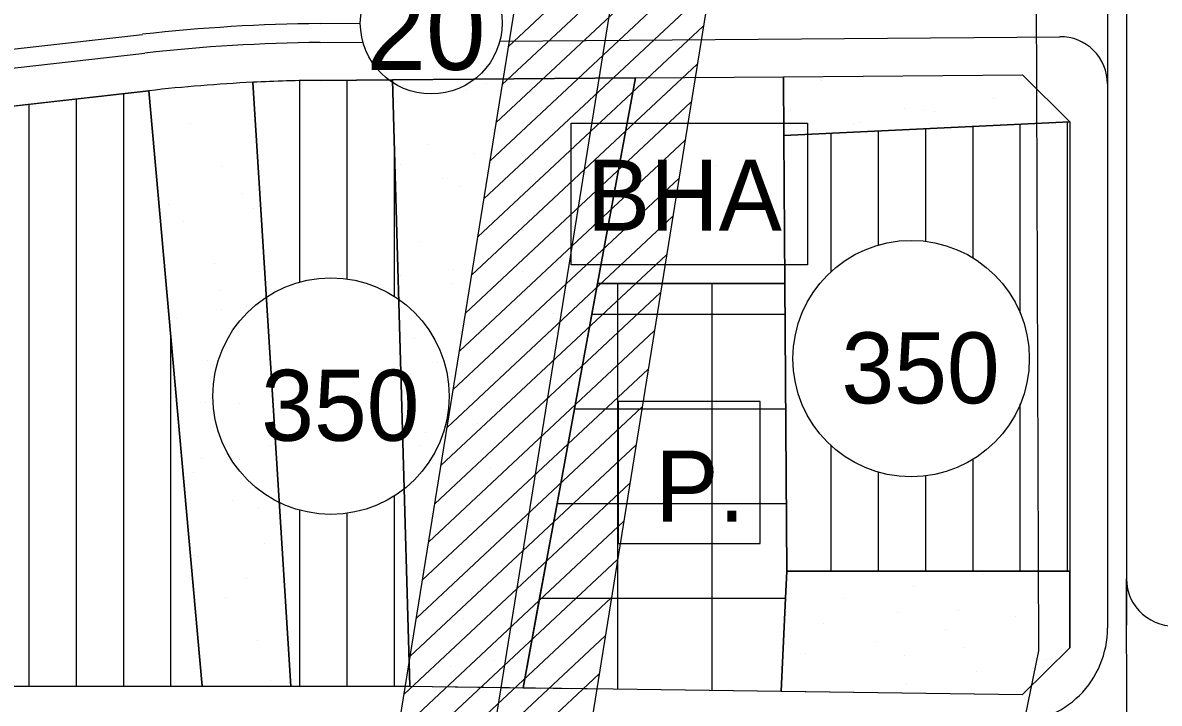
# Model space of a CAD drawing. Extents: x 419109 to 421295, y 4452223 to 4457798.
# Drawn here: x 419571.2 to 419811.7, y 4453857.7 to 4454001.6 of the extents above; entities that cross this region are included whole.
import ezdxf

# ---------------------------------------------------------------- set-up
doc = ezdxf.new("R2010")
doc.units = 0
for name, color, linetype in [('ADA', 7, 'Continuous'), ('ADAKENARI', 7, 'Continuous'), ('Default', 7, 'Continuous'), ('KALDIRIM', 7, 'Continuous'), ('KD_DAIRE', 7, 'Continuous'), ('KD_YGEN', 7, 'Continuous'), ('LJ_SEMBOL', 7, 'Continuous'), ('PL_AYA_PARK_DINLENME', 7, 'Continuous'), ('PL_K_BHA', 7, 'Continuous'), ('PL_K_PAZAR_ALANI', 7, 'Continuous'), ('PL_KON_MEV_350', 7, 'Continuous'), ('SM_DAIRE', 7, 'Continuous'), ('SM_TAKS', 7, 'Continuous'), ('SN_KENTSEL_DONUSUM', 7, 'Continuous'), ('TA_ENH_154', 7, 'Continuous'), ('TA_ENH_KORUMA', 7, 'Continuous'), ('TA_ENH_TARAMA', 7, 'Continuous'), ('TR_ORTAYOGUNKONUT', 7, 'Continuous'), ('TR_PARKALANI', 7, 'Continuous'), ('TR_PAZARLAMAAL', 7, 'Continuous'), ('TR_YONETIMMERK', 7, 'Continuous')]:
    doc.layers.add(name, color=color, linetype=linetype)

# ---------------------------------------------------------------- blocks, each defined once
blk = doc.blocks.new('POINT_DISPLAY')
at = {"layer": 'Default'}
blk.add_line((0, 0), (0, 0), dxfattribs=at)

msp = doc.modelspace()

# ---------------------------------------------------------------- linework, layer by layer
at = {"layer": 'ADA'}
for p, q in [((419619.88, 4453988.97), (419627.94, 4453861.32)), ((419653.15, 4453861.3), (419649.45, 4453989.5)), ((419700.86, 4453989.91), (419692.84, 4453946.41)), ((419732.18, 4453990.16), (419732.26, 4453977.75)), ((419609.19, 4453861.32), (419597.94, 4453987.19)), ((419792.72, 4453980.64), (419732.26, 4453977.75)), ((419732.26, 4453977.75), (419732.47, 4453946.41)), ((419692.84, 4453946.41), (419677.07, 4453860.98)), ((419692.84, 4453946.41), (419732.47, 4453946.41)), ((419732.47, 4453946.41), (419732.89, 4453885.62)), ((419731.65, 4453860.26), (419732.89, 4453885.62)), ((419732.89, 4453885.62), (419792.72, 4453885.62))]:
    msp.add_line(p, q, dxfattribs=at)
at = {"layer": 'ADAKENARI'}
for p, q in [((419634.22, 4453989.38), (419649.45, 4453989.5)), ((419649.45, 4453989.5), (419700.86, 4453989.91)), ((419700.86, 4453989.91), (419732.18, 4453990.16)), ((419732.18, 4453990.16), (419782.72, 4453990.56)), ((419782.72, 4453990.56), (419792.72, 4453980.64)), ((419375.58, 4453962.01), (419597.94, 4453987.19)), ((419792.72, 4453980.64), (419792.72, 4453885.62)), ((419792.72, 4453885.62), (419792.72, 4453869.44)), ((419782.72, 4453859.58), (419792.72, 4453869.44)), ((419489.18, 4453861.36), (419652.35, 4453861.31)), ((419652.35, 4453861.31), (419696.11, 4453860.73)), ((419696.11, 4453860.73), (419782.72, 4453859.58))]:
    msp.add_line(p, q, dxfattribs=at)
for start, end in [(92.8239, 96.4599), (90.4549, 92.8239)]:
    msp.add_arc((419636.98, 4453642.45), 346.95, start, end, dxfattribs=at)
at = {"layer": 'KALDIRIM'}
for p, q in [((419804.72, 4454086.19), (419804.72, 4454000.89)), ((419804.72, 4454052.12), (419804.72, 4454000.89)), ((419800.72, 4454012.62), (419800.72, 4453988.62)), ((419634.13, 4454001.38), (419642.65, 4454001.45)), ((419804.72, 4454001), (419804.72, 4453874.21)), ((419804.72, 4454001), (419804.72, 4453884.04)), ((419467.74, 4453984.52), (419596.59, 4453999.11)), ((419672.15, 4453997.68), (419790.64, 4453998.62)), ((419634.16, 4453997.38), (419643.21, 4453997.45)), ((419374.68, 4453969.96), (419597.04, 4453995.14)), ((419800.72, 4453989.58), (419800.72, 4453988.62)), ((419800.72, 4453988.62), (419800.72, 4453873.6)), ((419804.84, 4453838.69), (419804.72, 4453884.04))]:
    msp.add_line(p, q, dxfattribs=at)
for centre, radius, start, end in [((419636.98, 4453642.45), 358.95, 90.4549, 96.4599), ((419790.72, 4453988.62), 10, 359.9995, 90.4549), ((419636.98, 4453642.45), 354.95, 90.4549, 96.4599), ((419814.72, 4453884.04), 10, 179.9995, 277.1691), ((419780.72, 4453873.6), 20, 269.2384, 359.9995)]:
    msp.add_arc(centre, radius, start, end, dxfattribs=at)
at = {"layer": 'KD_DAIRE'}
msp.add_circle((419657.65, 4454001.51), 15, dxfattribs=at)
at = {"layer": 'LJ_SEMBOL'}
msp.add_line((419693.38, 4453952.76), (419693.38, 4453952.76), dxfattribs=at)
msp.add_lwpolyline([(419687.24, 4453980.36), (419737.24, 4453980.36), (419737.24, 4453950.36), (419687.24, 4453950.36), (419687.24, 4453980.36), (419737.24, 4453980.36)], dxfattribs=at)
msp.add_lwpolyline([(419697.2, 4453891.48), (419727.2, 4453891.48), (419727.2, 4453921.48), (419697.2, 4453921.48)], close=True, dxfattribs=at)
at = {"layer": 'PL_AYA_PARK_DINLENME'}
for points in [[(419602.59, 4453935.2), (419609.19, 4453861.32), (419627.94, 4453861.32), (419619.88, 4453988.97)], [(419649.88, 4453974.38), (419653.15, 4453861.3), (419677.07, 4453860.98), (419680.57, 4453879.93), (419684.26, 4453899.93), (419687.95, 4453919.93), (419691.64, 4453939.93), (419692.84, 4453946.41), (419700.86, 4453989.91), (419649.45, 4453989.5), (419649.88, 4453974.38)], [(419597.94, 4453987.19), (419602.59, 4453935.2)], [(419732.61, 4453879.93), (419731.65, 4453860.26), (419782.72, 4453859.58), (419792.72, 4453869.44), (419792.72, 4453885.62), (419792.26, 4453885.62), (419782.26, 4453885.62), (419772.26, 4453885.62), (419762.26, 4453885.62), (419752.26, 4453885.62), (419742.26, 4453885.62), (419732.89, 4453885.62), (419732.61, 4453879.93)]]:
    msp.add_lwpolyline(points, dxfattribs=at)
msp.add_lwpolyline([(419732.26, 4453977.75), (419732.18, 4453990.16), (419782.72, 4453990.56), (419792.72, 4453980.64)], close=True, dxfattribs=at)
msp.add_arc((419636.98, 4453642.45), 346.95, 92.8239, 96.4599, dxfattribs=at)
at = {"layer": 'PL_K_BHA'}
msp.add_lwpolyline([(419732.47, 4453946.41), (419692.84, 4453946.41), (419700.86, 4453989.91), (419732.18, 4453990.16), (419732.26, 4453977.75)], close=True, dxfattribs=at)
at = {"layer": 'PL_K_PAZAR_ALANI'}
msp.add_lwpolyline([(419677.07, 4453860.98), (419696.11, 4453860.73), (419731.65, 4453860.26), (419732.61, 4453879.93), (419732.89, 4453885.62), (419732.47, 4453946.41), (419692.84, 4453946.41), (419691.64, 4453939.93), (419687.95, 4453919.93), (419684.26, 4453899.93), (419680.57, 4453879.93), (419677.07, 4453860.98)], dxfattribs=at)
at = {"layer": 'PL_KON_MEV_350'}
for points in [[(419619.88, 4453988.97), (419627.94, 4453861.32), (419652.35, 4453861.31), (419653.15, 4453861.3), (419649.88, 4453974.38), (419649.45, 4453989.5), (419634.22, 4453989.38)], [(419317.06, 4453872.07), (419320, 4453849.92), (419322.63, 4453830.1), (419329.56, 4453825.15), (419441.77, 4453850.6), (419432.59, 4453850.3), (419422.59, 4453849.96), (419420.78, 4453849.9), (419413.89, 4453871.83), (419422.59, 4453872.23), (419432.59, 4453872.68), (419442.59, 4453873.13), (419452.59, 4453873.58), (419462.59, 4453874.03), (419472.59, 4453874.48), (419482.59, 4453874.93), (419492.59, 4453875.38), (419497.24, 4453875.59), (419499.43, 4453861.36), (419609.19, 4453861.32), (419602.59, 4453935.2), (419597.94, 4453987.19), (419375.58, 4453962.01)]]:
    msp.add_lwpolyline(points, dxfattribs=at)
msp.add_lwpolyline([(419792.72, 4453885.62), (419732.89, 4453885.62), (419732.47, 4453946.41), (419732.26, 4453977.75), (419792.72, 4453980.64)], close=True, dxfattribs=at)
msp.add_arc((419636.98, 4453642.45), 346.95, 90.4549, 92.8239, dxfattribs=at)
at = {"layer": 'SM_DAIRE'}
for centre in [(419759.17, 4453930.56), (419636.43, 4453922.64)]:
    msp.add_circle(centre, 25, dxfattribs=at)
at = {"layer": 'SN_KENTSEL_DONUSUM'}
for p, q in [((419786.16, 4453868.79), (419785.45, 4454089.11)), ((419774.68, 4453812.81), (419786.16, 4453868.79))]:
    msp.add_line(p, q, dxfattribs=at)
at = {"layer": 'TA_ENH_154'}
msp.add_lwpolyline([(421244.23, 4452871.73), (420603.45, 4452866.93), (420104.11, 4452747.15), (419709.07, 4452649.72), (419353.3, 4452559.56), (419284.53, 4452601.29), (419287.68, 4452599.87), (419484.08, 4452691.72), (419833.95, 4454863.94), (419862.83, 4455014.24)], dxfattribs=at)
at = {"layer": 'TA_ENH_KORUMA'}
msp.add_line((419466.02, 4452705.35), (419814.25, 4454867.42), dxfattribs=at)
msp.add_lwpolyline([(419883.15, 4455014.02), (419853.65, 4454860.46), (419502.14, 4452678.09), (419329.55, 4452597.37), (419356.51, 4452581.01), (419704.22, 4452669.12), (420099.38, 4452766.58), (420601.01, 4452886.92), (421244.44, 4452891.74)], dxfattribs=at)
at = {"layer": 'TA_ENH_TARAMA'}
for p, q in [((419673.98, 4453996.57), (419721.68, 4454041.15)), ((419672.68, 4453988.52), (419720.38, 4454033.09)), ((419671.39, 4453980.46), (419719.09, 4454025.04)), ((419670.09, 4453972.4), (419717.79, 4454016.98)), ((419668.79, 4453964.34), (419716.49, 4454008.92)), ((419667.49, 4453956.29), (419715.19, 4454000.87)), ((419666.2, 4453948.23), (419713.9, 4453992.81)), ((419664.9, 4453940.17), (419712.6, 4453984.75)), ((419663.6, 4453932.12), (419711.3, 4453976.69)), ((419662.3, 4453924.06), (419710, 4453968.64)), ((419661, 4453916), (419708.7, 4453960.58)), ((419659.71, 4453907.94), (419707.41, 4453952.52)), ((419658.41, 4453899.89), (419706.11, 4453944.47)), ((419657.11, 4453891.83), (419704.81, 4453936.41)), ((419655.81, 4453883.77), (419703.51, 4453928.35)), ((419654.52, 4453875.72), (419702.22, 4453920.29)), ((419653.22, 4453867.66), (419700.92, 4453912.24)), ((419651.92, 4453859.6), (419699.62, 4453904.18)), ((419650.62, 4453851.54), (419698.32, 4453896.12)), ((419649.32, 4453843.49), (419697.02, 4453888.07)), ((419648.03, 4453835.43), (419695.73, 4453880.01)), ((419646.73, 4453827.37), (419694.43, 4453871.95)), ((419645.43, 4453819.32), (419693.13, 4453863.89))]:
    msp.add_line(p, q, dxfattribs=at)
at = {"layer": 'TR_ORTAYOGUNKONUT'}
for p, q in [((419629.88, 4453946.77), (419629.88, 4453989.32)), ((419639.88, 4453947.4), (419639.88, 4453989.43)), ((419592.59, 4453861.33), (419592.59, 4453986.58)), ((419572.59, 4453861.33), (419572.59, 4453984.32)), ((419582.59, 4453861.33), (419582.59, 4453985.45)), ((419752.26, 4453954.58), (419752.26, 4453978.71)), ((419762.26, 4453955.37), (419762.26, 4453979.18)), ((419772.26, 4453951.86), (419772.26, 4453979.66)), ((419782.26, 4453940.14), (419782.26, 4453980.14)), ((419792.26, 4453885.62), (419792.26, 4453980.62)), ((419742.26, 4453948.97), (419742.26, 4453978.23)), ((419649.88, 4453943.71), (419649.88, 4453974.38)), ((419602.59, 4453861.32), (419602.59, 4453935.2)), ((419782.26, 4453885.62), (419782.26, 4453920.98)), ((419742.26, 4453885.62), (419742.26, 4453912.14)), ((419772.26, 4453885.62), (419772.26, 4453909.26)), ((419752.26, 4453885.62), (419752.26, 4453906.53)), ((419762.26, 4453885.62), (419762.26, 4453905.75)), ((419649.88, 4453861.31), (419649.88, 4453901.57)), ((419629.88, 4453861.32), (419629.88, 4453898.51)), ((419639.88, 4453861.31), (419639.88, 4453897.88))]:
    msp.add_line(p, q, dxfattribs=at)
at = {"layer": 'TR_PAZARLAMAAL'}
for p, q in [((419697.11, 4453860.72), (419697.11, 4453946.41)), ((419717.11, 4453860.45), (419717.11, 4453946.41)), ((419691.64, 4453939.93), (419732.52, 4453939.93)), ((419687.95, 4453919.93), (419732.65, 4453919.93)), ((419684.26, 4453899.93), (419732.79, 4453899.93)), ((419680.57, 4453879.93), (419732.61, 4453879.93))]:
    msp.add_line(p, q, dxfattribs=at)

# ---------------------------------------------------------------- block references
at = {"layer": 'TR_PARKALANI', "xscale": 0.1, "yscale": 0.10000000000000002}
for p in [(419669.4, 4453988.78), (419699.81, 4453988.49), (419740.29, 4453989.33), (419606.4, 4453987.8), (419665.05, 4453987.52), (419684.17, 4453986.17), (419650.27, 4453984.91), (419757.83, 4453983.43), (419776.49, 4453985.56), (419686.48, 4453981.14), (419733.7, 4453983.05), (419761.72, 4453982.96), (419764.12, 4453982.77), (419606.65, 4453980.18), (419620.31, 4453980.27), (419746.95, 4453980.35), (419748.48, 4453980.45), (419671.57, 4453978.21), (419671.71, 4453978.54), (419656.93, 4453975.93), (419666.8, 4453974), (419651.16, 4453971.68), (419693.14, 4453972.16), (419695.92, 4453972.53), (419613.31, 4453971.2), (419678.37, 4453969.56), (419660.08, 4453968.57), (419663.59, 4453966.95), (419617.7, 4453965.5), (419680.7, 4453966.48), (419602.06, 4453963.18), (419619.97, 4453962.22), (419695.47, 4453963.87), (419605.2, 4453959.62), (419685.03, 4453960.58), (419670.25, 4453957.97), (419655.48, 4453955.37), (419611.86, 4453950.64), (419678.1, 4453951.7), (419687.03, 4453952.02), (419691.69, 4453951.6), (419651.19, 4453948.05), (419662.46, 4453949.38), (419676.92, 4453948.99), (419613.07, 4453945.02), (419662.14, 4453946.39), (419692, 4453944.17), (419613.36, 4453940.88), (419618.52, 4453941.66), (419675.54, 4453942.37), (419603.75, 4453939.05), (419683.58, 4453940.01), (419668.8, 4453937.41), (419654.03, 4453934.8), (419610.41, 4453930.07), (419658.98, 4453929.69), (419675.46, 4453928.43), (419689.4, 4453929.4), (419660.69, 4453925.82), (419673.76, 4453927.08), (419609.89, 4453921.19), (419617.07, 4453921.09), (419666.64, 4453921.86), (419682.12, 4453919.45), (419667.35, 4453916.84), (419652.58, 4453914.24), (419656.38, 4453914.92), (419623.73, 4453912.11), (419655.15, 4453912.22), (419608.96, 4453909.51), (419617.04, 4453909.18), (419670.28, 4453907.39), (419674.01, 4453907.86), (419607.28, 4453906.41), (419659.24, 4453905.26), (419685.05, 4453904.78), (419615.62, 4453900.53), (419621.19, 4453898.88), (419680.67, 4453898.88), (419665.9, 4453896.28), (419682.1, 4453895.66), (419667.68, 4453892.61), (419622.28, 4453891.55), (419607.51, 4453888.94), (419608.14, 4453888.67), (419672.56, 4453887.3), (419670.61, 4453886.02), (419774.52, 4453884.97), (419618.58, 4453884.11), (419657.79, 4453884.69), (419759.74, 4453882.36), (419614.17, 4453879.96), (419679.22, 4453878.32), (419744.97, 4453879.76), (419664.45, 4453875.71), (419756.31, 4453876.99), (419769.23, 4453877.39), (419781.18, 4453875.99), (419733.39, 4453873.43), (419740.67, 4453874.67), (419766.4, 4453873.38), (419620.83, 4453870.98), (419751.63, 4453870.78), (419663.34, 4453867.99), (419736.86, 4453868.17), (419770.21, 4453869.46), (419671.11, 4453866.73), (419757.73, 4453867.75), (419784.99, 4453866.85), (419787.84, 4453867.01), (419656.34, 4453864.13), (419661.71, 4453865.5), (419773.06, 4453864.4), (419623.6, 4453862.47), (419627.49, 4453862), (419758.29, 4453861.8)]:
    msp.add_blockref('POINT_DISPLAY', p, dxfattribs=at)
at = {"layer": 'TR_YONETIMMERK', "xscale": 0.1, "yscale": 0.10000000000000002}
for p in [(419717.84, 4453971.41), (419717.84, 4453946.41)]:
    msp.add_blockref('POINT_DISPLAY', p, dxfattribs=at)

# ---------------------------------------------------------------- texts
at = {"layer": 'KD_YGEN'}
msp.add_text('20', height=17, dxfattribs=at).set_placement((419643.88, 4453991.61))
at = {"layer": 'LJ_SEMBOL'}
for s, p in [('BHA', (419690.59, 4453957.6)), ('P.', (419705.05, 4453896.11))]:
    msp.add_text(s, height=15, dxfattribs=at).set_placement(p)
at = {"layer": 'SM_TAKS'}
for p in [(419744.43, 4453921.11), (419621.69, 4453913.2)]:
    msp.add_text('350', height=15, dxfattribs=at).set_placement(p)

doc.saveas('drawing.dxf')
